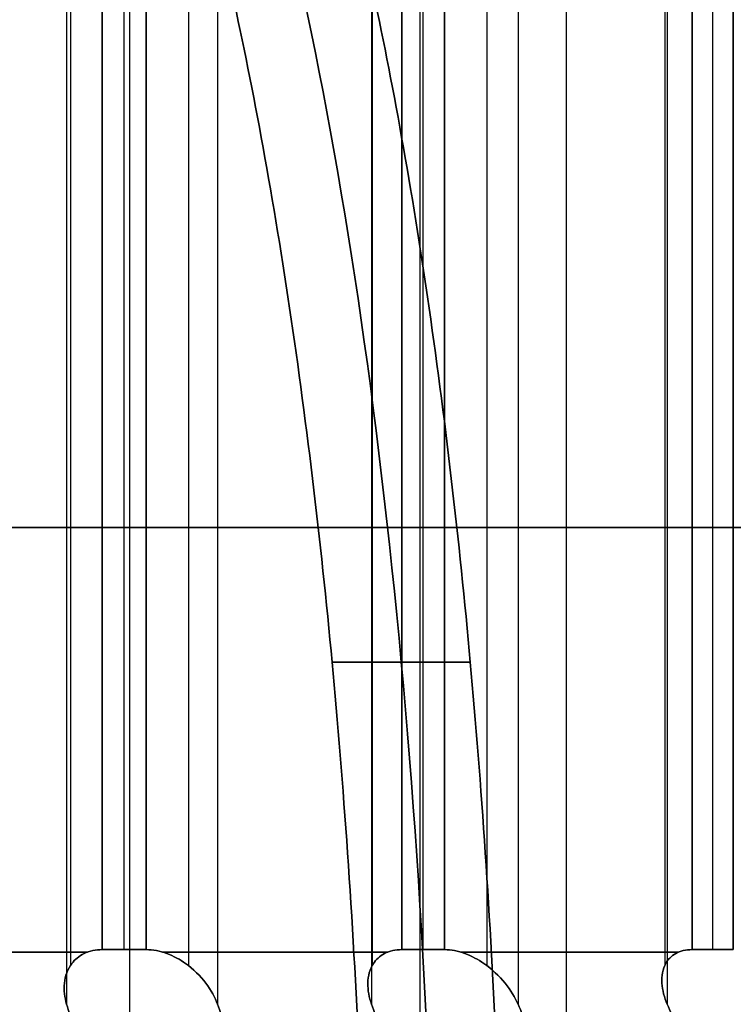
# Model space of a CAD drawing. Header units: millimetres. Extents: x -65 to 65, y -196 to 80.
# Tile 642 of 656: x 9.33 to 14.4, y 55.85 to 62.84. Entities that reach past the tile are written whole.
import ezdxf

# ---------------------------------------------------------------- set-up
doc = ezdxf.new("R2010")
doc.units = ezdxf.units.MM
doc.header["$MEASUREMENT"] = 0
doc.layers.add('IGES level 0', color=7, linetype='Continuous', true_color=0xa0a0a0)

msp = doc.modelspace()

# ---------------------------------------------------------------- linework, layer by layer
at = {"layer": 'IGES level 0'}
for p, q in [((9.6644, 79.1546, -29.3375), (9.6644, 55.8454, -29.3375)), ((9.6644, 79.1546, -29.3375), (9.6644, 55.8454, -29.3375)), ((9.6644, 79.1546, 29.3375), (9.6644, 55.8454, 29.3375)), ((9.6644, 79.1546, 29.3375), (9.6644, 55.8454, 29.3375)), ((10.7357, 79.1546, -28.9627), (10.7357, 55.8454, -28.9627)), ((10.7357, 79.1546, -28.9627), (10.7357, 55.8454, -28.9627)), ((10.7357, 79.1546, 28.9627), (10.7357, 55.8454, 28.9627)), ((10.7357, 79.1546, 28.9627), (10.7357, 55.8454, 28.9627)), ((11.8298, 79.1546, -28.5332), (11.8298, 55.8454, -28.5332)), ((11.8298, 79.1546, -28.5332), (11.8298, 55.8454, -28.5332)), ((11.8298, 79.1546, 28.5332), (11.8298, 55.8454, 28.5332)), ((11.8298, 79.1546, 28.5332), (11.8298, 55.8454, 28.5332)), ((12.87, 79.1546, -28.0794), (12.87, 55.8454, -28.0794)), ((12.87, 79.1546, -28.0794), (12.87, 55.8454, -28.0794)), ((12.87, 79.1546, 28.0794), (12.87, 55.8454, 28.0794)), ((12.87, 79.1546, 28.0794), (12.87, 55.8454, 28.0794)), ((13.929, 79.1546, -27.5694), (13.929, 55.8454, -27.5694)), ((13.929, 79.1546, -27.5694), (13.929, 55.8454, -27.5694)), ((13.929, 79.1546, 27.5694), (13.929, 55.8454, 27.5694)), ((13.929, 79.1546, 27.5694), (13.929, 55.8454, 27.5694)), ((9.6908, 78.8805, -29.0391), (9.6908, 56.1195, -29.0391)), ((9.6908, 78.8805, 29.0391), (9.6908, 56.1195, 29.0391)), ((10.529, 78.8805, -28.7458), (10.529, 56.1195, -28.7458)), ((10.529, 78.8805, 28.7458), (10.529, 56.1195, 28.7458)), ((11.8338, 78.8805, -28.2337), (11.8338, 56.1195, -28.2337)), ((11.8338, 78.8805, 28.2337), (11.8338, 56.1195, 28.2337)), ((12.6477, 78.8805, -27.8786), (12.6477, 56.1195, -27.8786)), ((12.6477, 78.8805, 27.8786), (12.6477, 56.1195, 27.8786)), ((13.9106, 78.8805, -27.2704), (13.9106, 56.1195, -27.2704)), ((13.9106, 78.8805, 27.2704), (13.9106, 56.1195, 27.2704)), ((9.917, 78.7663, -28.8427), (9.917, 56.2337, -28.8427)), ((9.917, 56.2337, -28.8427), (9.917, 78.7663, -28.8427)), ((9.917, 78.7663, 28.8427), (9.917, 56.2337, 28.8427)), ((9.917, 78.7663, 28.8427), (9.917, 56.2337, 28.8427)), ((10.0735, 56.2337, -28.7884), (10.0735, 78.7663, -28.7884)), ((10.0735, 56.2337, 28.7884), (10.0735, 78.7663, 28.7884)), ((10.2297, 78.7663, -28.7333), (10.2297, 56.2337, -28.7333)), ((10.2297, 78.7663, -28.7333), (10.2297, 56.2337, -28.7333)), ((10.2297, 78.7663, 28.7333), (10.2297, 56.2337, 28.7333)), ((10.2297, 56.2337, 28.7333), (10.2297, 78.7663, 28.7333)), ((12.0447, 78.7663, -28.021), (12.0447, 56.2337, -28.021)), ((12.0447, 56.2337, -28.021), (12.0447, 78.7663, -28.021)), ((12.0447, 78.7663, 28.021), (12.0447, 56.2337, 28.021)), ((12.0447, 78.7663, 28.021), (12.0447, 56.2337, 28.021)), ((12.1967, 56.2337, -27.9551), (12.1967, 78.7663, -27.9551)), ((12.1967, 56.2337, 27.9551), (12.1967, 78.7663, 27.9551)), ((12.3483, 78.7663, -27.8885), (12.3483, 56.2337, -27.8885)), ((12.3483, 78.7663, -27.8885), (12.3483, 56.2337, -27.8885)), ((12.3483, 78.7663, 27.8885), (12.3483, 56.2337, 27.8885)), ((12.3483, 56.2337, 27.8885), (12.3483, 78.7663, 27.8885)), ((14.105, 78.7663, -27.0425), (14.105, 56.2337, -27.0425)), ((14.105, 56.2337, -27.0425), (14.105, 78.7663, -27.0425)), ((14.105, 78.7663, 27.0425), (14.105, 56.2337, 27.0425)), ((14.105, 78.7663, 27.0425), (14.105, 56.2337, 27.0425)), ((14.2517, 56.2337, -26.9655), (14.2517, 78.7663, -26.9655)), ((14.2517, 56.2337, 26.9655), (14.2517, 78.7663, 26.9655)), ((14.3979, 78.7663, -26.8877), (14.3979, 56.2337, -26.8877)), ((14.3979, 78.7663, -26.8877), (14.3979, 56.2337, -26.8877)), ((14.3979, 78.7663, 26.8877), (14.3979, 56.2337, 26.8877)), ((14.3979, 56.2337, 26.8877), (14.3979, 78.7663, 26.8877)), ((10.1127, -70.9313, -41.8646), (10.1127, 70.9313, -41.8646)), ((10.1127, -70.9313, 41.8646), (10.1127, 70.9313, 41.8646)), ((12.1745, -70.9313, -41.3121), (12.1745, 70.9313, -41.3121)), ((12.1745, -70.9313, 41.3121), (12.1745, 70.9313, 41.3121)), ((13.2129, -70.9313, -40.9918), (13.2129, 70.9313, -40.9918)), ((13.2129, -70.9313, 40.9918), (13.2129, 70.9313, 40.9918))]:
    msp.add_line(p, q, dxfattribs=at)
at = {"layer": 'IGES level 0', "extrusion": (-2.58379e-16, 1, 0)}
msp.add_circle((0, 0, 59.2337), 27.5, dxfattribs=at)
at = {"layer": 'IGES level 0', "extrusion": (0.974928, 1.46339e-12, 0.222521)}
msp.add_arc((52.5368, -40.25), 15, 270, 315, dxfattribs=at)
at = {"layer": 'IGES level 0', "extrusion": (0.974928, -4.54653e-12, -0.222521)}
msp.add_arc((52.5368, 40.25), 15, 45, 90, dxfattribs=at)
at = {"layer": 'IGES level 0', "extrusion": (2.58379e-16, 1, -4.74635e-32)}
msp.add_arc((0, 0, 59.2337), 27.5, 90, 270, dxfattribs=at)
at = {"layer": 'IGES level 0', "extrusion": (4.00564e-10, 1, -1.76152e-09)}
msp.add_arc((0, 0, 58.277), 54.1082, 256.60996, 257.67575, dxfattribs=at)
at = {"layer": 'IGES level 0', "extrusion": (1.24754e-09, 1, 5.44538e-09)}
msp.add_arc((0, 0, 58.277), 54.1082, 102.32425, 103.39004, dxfattribs=at)
at = {"layer": 'IGES level 0', "extrusion": (8.24483e-14, 1, -2.81331e-13)}
msp.add_arc((0, 0, 56.2159), 30.5178, 251.24514, 254.46915, dxfattribs=at)
at = {"layer": 'IGES level 0', "extrusion": (8.24483e-14, 1, 2.81331e-13)}
msp.add_arc((0, 0, 56.2159), 30.5178, 105.53085, 108.75486, dxfattribs=at)
at = {"layer": 'IGES level 0', "extrusion": (-5.21748e-12, 1, 1.49107e-11)}
msp.add_arc((0, 0, 56.2337), 30.5, 250.40312, 251.02545, dxfattribs=at)
at = {"layer": 'IGES level 0', "extrusion": (-5.21748e-12, 1, -1.49107e-11)}
msp.add_arc((0, 0, 56.2337), 30.5, 108.97455, 109.59688, dxfattribs=at)
at = {"layer": 'IGES level 0', "extrusion": (0, 1, 0)}
for start, end in [(250.40312, 251.02545), (246.1174, 246.73974), (113.26026, 113.8826), (113.26026, 113.8826), (117.54598, 118.16831), (241.83169, 242.45402), (117.54598, 118.16831)]:
    msp.add_arc((0, 0, 56.2337), 30.5, start, end, dxfattribs=at)
at = {"layer": 'IGES level 0', "extrusion": (5.21748e-12, 1, 1.49107e-11)}
msp.add_arc((0, 0, 56.2337), 30.5, 108.97455, 109.59688, dxfattribs=at)
at = {"layer": 'IGES level 0', "extrusion": (-1.11636e-13, 1, 2.73117e-13)}
msp.add_arc((0, 0, 56.2159), 30.5178, 246.95942, 250.18343, dxfattribs=at)
at = {"layer": 'IGES level 0', "extrusion": (1.19972e-13, 1, 2.71702e-13)}
msp.add_arc((0, 0, 56.2159), 30.5178, 109.81657, 113.04058, dxfattribs=at)
at = {"layer": 'IGES level 0', "extrusion": (-2.55439e-11, 1, 5.77963e-11)}
msp.add_arc((0, 0, 56.2337), 30.5, 246.1174, 246.73974, dxfattribs=at)
at = {"layer": 'IGES level 0', "extrusion": (1.31664e-13, 1, -2.63866e-13)}
msp.add_arc((0, 0, 56.2159), 30.5178, 242.67371, 245.89772, dxfattribs=at)
at = {"layer": 'IGES level 0', "extrusion": (8.06722e-15, 1, -2.32383e-15)}
msp.add_arc((0, 0, 56.2159), 30.5178, 114.10228, 117.32629, dxfattribs=at)
at = {"layer": 'IGES level 0', "extrusion": (-7.38152e-12, 1, 1.39665e-11)}
msp.add_arc((0, 0, 56.2337), 30.5, 241.83169, 242.45402, dxfattribs=at)
at = {"layer": 'IGES level 0'}
for points, knots in [([(11.8072, 52.5368, -53.9736), (11.8072, 53.4624, -53.9736), (11.7866, 54.4732, -53.8847), (11.6975, 56.4529, -53.5011), (11.6292, 57.4217, -53.2064), (11.469, 59.132, -52.5163), (11.3625, 60.031, -52.0573), (11.1089, 61.7093, -50.9648), (10.9619, 62.4887, -50.3314), (10.8139, 63.1434, -49.6936)], [-8.886527, -8.886527, -8.886527, -8.886527, -8.608847, -8.608847, -8.331167, -8.331167, -8.053476, -8.053476, -7.775785, -7.775785, -7.775785, -7.775785]), ([(10.8139, 63.1434, 49.6936), (10.9619, 62.4887, 50.3314), (11.1089, 61.7093, 50.9648), (11.3625, 60.031, 52.0573), (11.469, 59.132, 52.5163), (11.6292, 57.4217, 53.2064), (11.6975, 56.4529, 53.5011), (11.7866, 54.4732, 53.8847), (11.8072, 53.4624, 53.9736), (11.8072, 52.5368, 53.9736)], [-1.110742, -1.110742, -1.110742, -1.110742, -0.833051, -0.833051, -0.55536, -0.55536, -0.27768, -0.27768, 0, 0, 0, 0]), ([(11.8072, 52.5368, -53.9736), (11.8072, 53.4624, -53.9736), (11.7866, 54.4732, -53.8847), (11.6975, 56.4529, -53.5011), (11.6292, 57.4217, -53.2064), (11.469, 59.132, -52.5163), (11.3625, 60.031, -52.0573), (11.1089, 61.7093, -50.9648), (10.9619, 62.4887, -50.3314), (10.8139, 63.1434, -49.6936)], [-8.886527, -8.886527, -8.886527, -8.886527, -8.608847, -8.608847, -8.331167, -8.331167, -8.053476, -8.053476, -7.775785, -7.775785, -7.775785, -7.775785]), ([(10.8139, 63.1434, 49.6936), (10.9619, 62.4887, 50.3314), (11.1089, 61.7093, 50.9648), (11.3625, 60.031, 52.0573), (11.469, 59.132, 52.5163), (11.6292, 57.4217, 53.2064), (11.6975, 56.4529, 53.5011), (11.7866, 54.4732, 53.8847), (11.8072, 53.4624, 53.9736), (11.8072, 52.5368, 53.9736)], [-1.110742, -1.110742, -1.110742, -1.110742, -0.833051, -0.833051, -0.55536, -0.55536, -0.27768, -0.27768, 0, 0, 0, 0]), ([(11.8182, 63.1434, -49.4644), (11.9616, 62.4887, -50.1032), (12.104, 61.7093, -50.7377), (12.3496, 60.031, -51.832), (12.4528, 59.132, -52.2918), (12.6079, 57.4217, -52.983), (12.6741, 56.4529, -53.2782), (12.7604, 54.4732, -53.6624), (12.7804, 53.4624, -53.7515), (12.7804, 52.5368, -53.7515)], [-1.110742, -1.110742, -1.110742, -1.110742, -0.833051, -0.833051, -0.55536, -0.55536, -0.27768, -0.27768, 0, 0, 0, 0]), ([(12.7804, 52.5368, 53.7515), (12.7804, 53.4624, 53.7515), (12.7604, 54.4732, 53.6624), (12.6741, 56.4529, 53.2782), (12.6079, 57.4217, 52.983), (12.4528, 59.132, 52.2918), (12.3496, 60.031, 51.832), (12.104, 61.7093, 50.7377), (11.9616, 62.4887, 50.1032), (11.8182, 63.1434, 49.4644)], [-8.886527, -8.886527, -8.886527, -8.886527, -8.608847, -8.608847, -8.331167, -8.331167, -8.053476, -8.053476, -7.775785, -7.775785, -7.775785, -7.775785]), ([(11.8182, 63.1434, -49.4644), (11.9616, 62.4887, -50.1032), (12.104, 61.7093, -50.7377), (12.3496, 60.031, -51.832), (12.4528, 59.132, -52.2918), (12.6079, 57.4217, -52.983), (12.6741, 56.4529, -53.2782), (12.7604, 54.4732, -53.6624), (12.7804, 53.4624, -53.7515), (12.7804, 52.5368, -53.7515)], [-1.110742, -1.110742, -1.110742, -1.110742, -0.833051, -0.833051, -0.55536, -0.55536, -0.27768, -0.27768, 0, 0, 0, 0]), ([(12.7804, 52.5368, 53.7515), (12.7804, 53.4624, 53.7515), (12.7604, 54.4732, 53.6624), (12.6741, 56.4529, 53.2782), (12.6079, 57.4217, 52.983), (12.4528, 59.132, 52.2918), (12.3496, 60.031, 51.832), (12.104, 61.7093, 50.7377), (11.9616, 62.4887, 50.1032), (11.8182, 63.1434, 49.4644)], [-8.886527, -8.886527, -8.886527, -8.886527, -8.608847, -8.608847, -8.331167, -8.331167, -8.053476, -8.053476, -7.775785, -7.775785, -7.775785, -7.775785]), ([(9.6644, 55.8454, -29.3375), (9.6503, 55.8937, -29.2912), (9.6439, 55.9455, -29.2388), (9.6537, 56.0468, -29.1289), (9.6713, 56.0959, -29.0714), (9.7223, 56.1626, -28.9839), (9.7517, 56.1883, -28.947), (9.8257, 56.2239, -28.8843), (9.8705, 56.2337, -28.8587), (9.917, 56.2337, -28.8427)], [-0.29213228, -0.29213228, -0.29213228, -0.29213228, -0.27180022, -0.27180022, -0.25019256, -0.25019256, -0.2354348, -0.2354348, -0.22067703, -0.22067703, -0.22067703, -0.22067703]), ([(9.917, 56.2337, 28.8427), (9.8705, 56.2337, 28.8587), (9.8257, 56.2239, 28.8843), (9.7517, 56.1883, 28.947), (9.7223, 56.1626, 28.9839), (9.6713, 56.0959, 29.0714), (9.6537, 56.0468, 29.1289), (9.6439, 55.9455, 29.2388), (9.6503, 55.8937, 29.2912), (9.6644, 55.8454, 29.3375)], [-0.22067703, -0.22067703, -0.22067703, -0.22067703, -0.20591926, -0.20591926, -0.19116149, -0.19116149, -0.16955384, -0.16955384, -0.14922178, -0.14922178, -0.14922178, -0.14922178]), ([(9.6644, 55.8454, -29.3375), (9.6503, 55.8937, -29.2912), (9.6439, 55.9455, -29.2388), (9.6537, 56.0468, -29.1289), (9.6713, 56.0959, -29.0714), (9.7223, 56.1626, -28.9839), (9.7517, 56.1883, -28.947), (9.8257, 56.2239, -28.8843), (9.8705, 56.2337, -28.8587), (9.917, 56.2337, -28.8427)], [-0.29213228, -0.29213228, -0.29213228, -0.29213228, -0.27180022, -0.27180022, -0.25019256, -0.25019256, -0.2354348, -0.2354348, -0.22067703, -0.22067703, -0.22067703, -0.22067703]), ([(9.917, 56.2337, 28.8427), (9.8705, 56.2337, 28.8587), (9.8257, 56.2239, 28.8843), (9.7517, 56.1883, 28.947), (9.7223, 56.1626, 28.9839), (9.6713, 56.0959, 29.0714), (9.6537, 56.0468, 29.1289), (9.6439, 55.9455, 29.2388), (9.6503, 55.8937, 29.2912), (9.6644, 55.8454, 29.3375)], [-0.22067703, -0.22067703, -0.22067703, -0.22067703, -0.20591926, -0.20591926, -0.19116149, -0.19116149, -0.16955384, -0.16955384, -0.14922178, -0.14922178, -0.14922178, -0.14922178]), ([(10.2297, 56.2337, -28.7333), (10.2761, 56.2337, -28.7168), (10.327, 56.2239, -28.7089), (10.424, 56.1883, -28.7117), (10.47, 56.1626, -28.7223), (10.5644, 56.0959, -28.7588), (10.614, 56.0468, -28.7929), (10.6902, 55.9455, -28.8727), (10.7178, 55.8937, -28.9177), (10.7357, 55.8454, -28.9627)], [-0.22067703, -0.22067703, -0.22067703, -0.22067703, -0.20591926, -0.20591926, -0.19116149, -0.19116149, -0.16955384, -0.16955384, -0.14922178, -0.14922178, -0.14922178, -0.14922178]), ([(10.7357, 55.8454, 28.9627), (10.7178, 55.8937, 28.9177), (10.6902, 55.9455, 28.8727), (10.614, 56.0468, 28.7929), (10.5644, 56.0959, 28.7588), (10.47, 56.1626, 28.7223), (10.424, 56.1883, 28.7117), (10.327, 56.2239, 28.7089), (10.2761, 56.2337, 28.7168), (10.2297, 56.2337, 28.7333)], [-0.29213228, -0.29213228, -0.29213228, -0.29213228, -0.27180022, -0.27180022, -0.25019256, -0.25019256, -0.2354348, -0.2354348, -0.22067703, -0.22067703, -0.22067703, -0.22067703]), ([(10.2297, 56.2337, -28.7333), (10.2761, 56.2337, -28.7168), (10.327, 56.2239, -28.7089), (10.424, 56.1883, -28.7117), (10.47, 56.1626, -28.7223), (10.5644, 56.0959, -28.7588), (10.614, 56.0468, -28.7929), (10.6902, 55.9455, -28.8727), (10.7178, 55.8937, -28.9177), (10.7357, 55.8454, -28.9627)], [-0.22067703, -0.22067703, -0.22067703, -0.22067703, -0.20591926, -0.20591926, -0.19116149, -0.19116149, -0.16955384, -0.16955384, -0.14922178, -0.14922178, -0.14922178, -0.14922178]), ([(10.7357, 55.8454, 28.9627), (10.7178, 55.8937, 28.9177), (10.6902, 55.9455, 28.8727), (10.614, 56.0468, 28.7929), (10.5644, 56.0959, 28.7588), (10.47, 56.1626, 28.7223), (10.424, 56.1883, 28.7117), (10.327, 56.2239, 28.7089), (10.2761, 56.2337, 28.7168), (10.2297, 56.2337, 28.7333)], [-0.29213228, -0.29213228, -0.29213228, -0.29213228, -0.27180022, -0.27180022, -0.25019256, -0.25019256, -0.2354348, -0.2354348, -0.22067703, -0.22067703, -0.22067703, -0.22067703]), ([(11.8298, 55.8454, -28.5332), (11.8123, 55.8937, -28.4881), (11.802, 55.9455, -28.4364), (11.8035, 56.0468, -28.3261), (11.8167, 56.0959, -28.2673), (11.8611, 56.1626, -28.1764), (11.8876, 56.1883, -28.1373), (11.9568, 56.2239, -28.0693), (11.9995, 56.2337, -28.0404), (12.0447, 56.2337, -28.021)], [-0.29213228, -0.29213228, -0.29213228, -0.29213228, -0.27180022, -0.27180022, -0.25019256, -0.25019256, -0.2354348, -0.2354348, -0.22067703, -0.22067703, -0.22067703, -0.22067703]), ([(12.0447, 56.2337, 28.021), (11.9995, 56.2337, 28.0404), (11.9568, 56.2239, 28.0693), (11.8876, 56.1883, 28.1373), (11.8611, 56.1626, 28.1764), (11.8167, 56.0959, 28.2673), (11.8035, 56.0468, 28.3261), (11.802, 55.9455, 28.4364), (11.8123, 55.8937, 28.4881), (11.8298, 55.8454, 28.5332)], [-0.22067703, -0.22067703, -0.22067703, -0.22067703, -0.20591926, -0.20591926, -0.19116149, -0.19116149, -0.16955384, -0.16955384, -0.14922178, -0.14922178, -0.14922178, -0.14922178]), ([(11.8298, 55.8454, -28.5332), (11.8123, 55.8937, -28.4881), (11.802, 55.9455, -28.4364), (11.8035, 56.0468, -28.3261), (11.8167, 56.0959, -28.2673), (11.8611, 56.1626, -28.1764), (11.8876, 56.1883, -28.1373), (11.9568, 56.2239, -28.0693), (11.9995, 56.2337, -28.0404), (12.0447, 56.2337, -28.021)], [-0.29213228, -0.29213228, -0.29213228, -0.29213228, -0.27180022, -0.27180022, -0.25019256, -0.25019256, -0.2354348, -0.2354348, -0.22067703, -0.22067703, -0.22067703, -0.22067703]), ([(12.0447, 56.2337, 28.021), (11.9995, 56.2337, 28.0404), (11.9568, 56.2239, 28.0693), (11.8876, 56.1883, 28.1373), (11.8611, 56.1626, 28.1764), (11.8167, 56.0959, 28.2673), (11.8035, 56.0468, 28.3261), (11.802, 55.9455, 28.4364), (11.8123, 55.8937, 28.4881), (11.8298, 55.8454, 28.5332)], [-0.22067703, -0.22067703, -0.22067703, -0.22067703, -0.20591926, -0.20591926, -0.19116149, -0.19116149, -0.16955384, -0.16955384, -0.14922178, -0.14922178, -0.14922178, -0.14922178]), ([(12.3483, 56.2337, -27.8885), (12.3933, 56.2337, -27.8686), (12.4436, 56.2239, -27.8569), (12.5405, 56.1883, -27.8525), (12.5872, 56.1626, -27.8596), (12.684, 56.0959, -27.889), (12.7361, 56.0468, -27.9192), (12.818, 55.9455, -27.9931), (12.8489, 55.8937, -28.0359), (12.87, 55.8454, -28.0794)], [-0.22067703, -0.22067703, -0.22067703, -0.22067703, -0.20591926, -0.20591926, -0.19116149, -0.19116149, -0.16955384, -0.16955384, -0.14922178, -0.14922178, -0.14922178, -0.14922178]), ([(12.87, 55.8454, 28.0794), (12.8489, 55.8937, 28.0359), (12.818, 55.9455, 27.9931), (12.7361, 56.0468, 27.9192), (12.684, 56.0959, 27.889), (12.5872, 56.1626, 27.8596), (12.5405, 56.1883, 27.8525), (12.4436, 56.2239, 27.8569), (12.3933, 56.2337, 27.8686), (12.3483, 56.2337, 27.8885)], [-0.29213228, -0.29213228, -0.29213228, -0.29213228, -0.27180022, -0.27180022, -0.25019256, -0.25019256, -0.2354348, -0.2354348, -0.22067703, -0.22067703, -0.22067703, -0.22067703]), ([(12.3483, 56.2337, -27.8885), (12.3933, 56.2337, -27.8686), (12.4436, 56.2239, -27.8569), (12.5405, 56.1883, -27.8525), (12.5872, 56.1626, -27.8596), (12.684, 56.0959, -27.889), (12.7361, 56.0468, -27.9192), (12.818, 55.9455, -27.9931), (12.8489, 55.8937, -28.0359), (12.87, 55.8454, -28.0794)], [-0.22067703, -0.22067703, -0.22067703, -0.22067703, -0.20591926, -0.20591926, -0.19116149, -0.19116149, -0.16955384, -0.16955384, -0.14922178, -0.14922178, -0.14922178, -0.14922178]), ([(12.87, 55.8454, 28.0794), (12.8489, 55.8937, 28.0359), (12.818, 55.9455, 27.9931), (12.7361, 56.0468, 27.9192), (12.684, 56.0959, 27.889), (12.5872, 56.1626, 27.8596), (12.5405, 56.1883, 27.8525), (12.4436, 56.2239, 27.8569), (12.3933, 56.2337, 27.8686), (12.3483, 56.2337, 27.8885)], [-0.29213228, -0.29213228, -0.29213228, -0.29213228, -0.27180022, -0.27180022, -0.25019256, -0.25019256, -0.2354348, -0.2354348, -0.22067703, -0.22067703, -0.22067703, -0.22067703]), ([(13.929, 55.8454, -27.5694), (13.9082, 55.8937, -27.5257), (13.894, 55.9455, -27.4749), (13.8873, 56.0468, -27.3648), (13.8961, 56.0959, -27.3052), (13.9335, 56.1626, -27.2112), (13.9571, 56.1883, -27.1703), (14.0209, 56.2239, -27.0973), (14.0614, 56.2337, -27.0653), (14.105, 56.2337, -27.0425)], [-0.29213228, -0.29213228, -0.29213228, -0.29213228, -0.27180022, -0.27180022, -0.25019256, -0.25019256, -0.2354348, -0.2354348, -0.22067703, -0.22067703, -0.22067703, -0.22067703]), ([(14.105, 56.2337, 27.0425), (14.0614, 56.2337, 27.0653), (14.0209, 56.2239, 27.0973), (13.9571, 56.1883, 27.1703), (13.9335, 56.1626, 27.2112), (13.8961, 56.0959, 27.3052), (13.8873, 56.0468, 27.3648), (13.894, 55.9455, 27.4749), (13.9082, 55.8937, 27.5257), (13.929, 55.8454, 27.5694)], [-0.22067703, -0.22067703, -0.22067703, -0.22067703, -0.20591926, -0.20591926, -0.19116149, -0.19116149, -0.16955384, -0.16955384, -0.14922178, -0.14922178, -0.14922178, -0.14922178]), ([(13.929, 55.8454, -27.5694), (13.9082, 55.8937, -27.5257), (13.894, 55.9455, -27.4749), (13.8873, 56.0468, -27.3648), (13.8961, 56.0959, -27.3052), (13.9335, 56.1626, -27.2112), (13.9571, 56.1883, -27.1703), (14.0209, 56.2239, -27.0973), (14.0614, 56.2337, -27.0653), (14.105, 56.2337, -27.0425)], [-0.29213228, -0.29213228, -0.29213228, -0.29213228, -0.27180022, -0.27180022, -0.25019256, -0.25019256, -0.2354348, -0.2354348, -0.22067703, -0.22067703, -0.22067703, -0.22067703]), ([(14.105, 56.2337, 27.0425), (14.0614, 56.2337, 27.0653), (14.0209, 56.2239, 27.0973), (13.9571, 56.1883, 27.1703), (13.9335, 56.1626, 27.2112), (13.8961, 56.0959, 27.3052), (13.8873, 56.0468, 27.3648), (13.894, 55.9455, 27.4749), (13.9082, 55.8937, 27.5257), (13.929, 55.8454, 27.5694)], [-0.22067703, -0.22067703, -0.22067703, -0.22067703, -0.20591926, -0.20591926, -0.19116149, -0.19116149, -0.16955384, -0.16955384, -0.14922178, -0.14922178, -0.14922178, -0.14922178])]:
    msp.add_open_spline(points, degree=3, knots=knots, dxfattribs=at)
for points, weights in [([(9.3309, 53.1982, -32.2113), (8.9199, 54.5762, -30.8957), (8.5413, 55.8454, -29.6839)], [1.89780356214, 1.90092710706, 1.90083946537]), ([(9.3309, 53.1982, -32.2113), (8.9199, 54.5762, -30.8957), (8.5413, 55.8454, -29.6839)], [1.89780356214, 1.90092710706, 1.90083946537]), ([(9.6644, 55.8454, -29.3375), (10.0342, 54.5762, -30.552), (10.4357, 53.1982, -31.8705)], [1.90083946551, 1.9009271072, 1.89780356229]), ([(10.4357, 53.1982, 31.8705), (10.0342, 54.5762, 30.552), (9.6644, 55.8454, 29.3375)], [1.89780356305, 1.90092710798, 1.90083946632]), ([(9.6644, 55.8454, -29.3375), (10.0342, 54.5762, -30.552), (10.4357, 53.1982, -31.8705)], [1.90083946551, 1.9009271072, 1.89780356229]), ([(10.4357, 53.1982, 31.8705), (10.0342, 54.5762, 30.552), (9.6644, 55.8454, 29.3375)], [1.89780356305, 1.90092710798, 1.90083946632]), ([(11.712, 53.1982, -31.4239), (11.2038, 54.5762, -30.1427), (10.7357, 55.8454, -28.9627)], [1.89780356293, 1.90092710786, 1.90083946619]), ([(10.7357, 55.8454, 28.9627), (11.2038, 54.5762, 30.1427), (11.712, 53.1982, 31.4239)], [1.9008394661, 1.90092710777, 1.89780356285]), ([(11.712, 53.1982, -31.4239), (11.2038, 54.5762, -30.1427), (10.7357, 55.8454, -28.9627)], [1.89780356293, 1.90092710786, 1.90083946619]), ([(10.7357, 55.8454, 28.9627), (11.2038, 54.5762, 30.1427), (11.712, 53.1982, 31.4239)], [1.9008394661, 1.90092710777, 1.89780356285]), ([(11.8298, 55.8454, -28.5332), (12.2893, 54.5762, -29.7167), (12.7882, 53.1982, -31.0015)], [1.90083946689, 1.90092710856, 1.89780356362]), ([(12.7882, 53.1982, 31.0015), (12.2893, 54.5762, 29.7167), (11.8298, 55.8454, 28.5332)], [1.89780356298, 1.90092710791, 1.90083946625]), ([(11.8298, 55.8454, -28.5332), (12.2893, 54.5762, -29.7167), (12.7882, 53.1982, -31.0015)], [1.90083946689, 1.90092710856, 1.89780356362]), ([(12.7882, 53.1982, 31.0015), (12.2893, 54.5762, 29.7167), (11.8298, 55.8454, 28.5332)], [1.89780356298, 1.90092710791, 1.90083946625]), ([(14.0276, 53.1982, -30.4608), (13.425, 54.5762, -29.2212), (12.87, 55.8454, -28.0794)], [1.89780356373, 1.90092710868, 1.90083946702]), ([(12.87, 55.8454, 28.0794), (13.425, 54.5762, 29.2212), (14.0276, 53.1982, 30.4608)], [1.90083946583, 1.90092710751, 1.8978035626]), ([(14.0276, 53.1982, -30.4608), (13.425, 54.5762, -29.2212), (12.87, 55.8454, -28.0794)], [1.89780356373, 1.90092710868, 1.90083946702]), ([(12.87, 55.8454, 28.0794), (13.425, 54.5762, 29.2212), (14.0276, 53.1982, 30.4608)], [1.90083946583, 1.90092710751, 1.8978035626]), ([(13.929, 55.8454, -27.5694), (14.4757, 54.5762, -28.7152), (15.0692, 53.1982, -29.9592)], [1.90083946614, 1.90092710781, 1.89780356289]), ([(15.0692, 53.1982, 29.9592), (14.4757, 54.5762, 28.7152), (13.929, 55.8454, 27.5694)], [1.89780356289, 1.90092710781, 1.90083946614]), ([(13.929, 55.8454, -27.5694), (14.4757, 54.5762, -28.7152), (15.0692, 53.1982, -29.9592)], [1.90083946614, 1.90092710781, 1.89780356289]), ([(15.0692, 53.1982, 29.9592), (14.4757, 54.5762, 28.7152), (13.929, 55.8454, 27.5694)], [1.89780356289, 1.90092710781, 1.90083946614])]:
    msp.add_rational_spline(points, weights, degree=2, dxfattribs=at)

doc.saveas('drawing.dxf')
